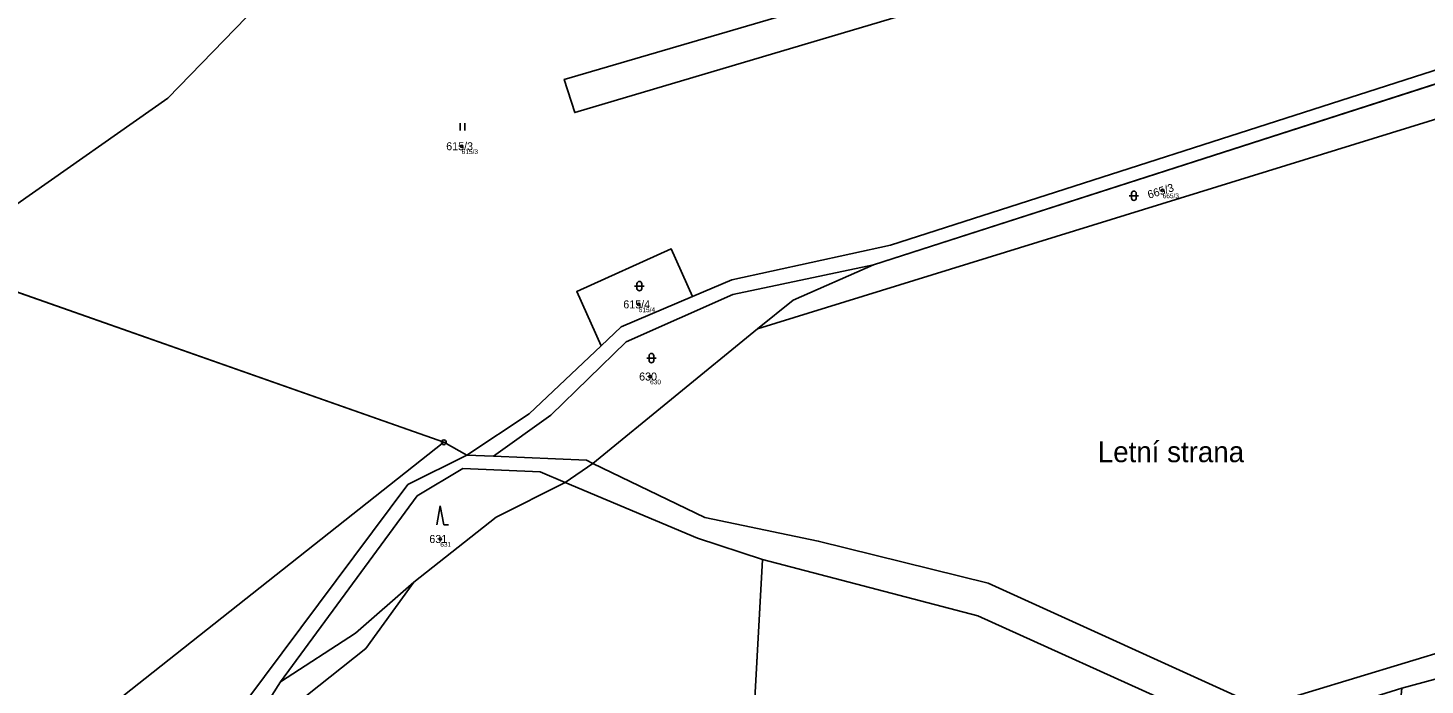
# Model space of a CAD drawing. Extents: x -554500 to -548272, y -1079733 to -1073730.
# Drawn here: x -553040.5 to -552743.7, y -1076315.1 to -1076175.5 of the extents above; entities that cross this region are included whole.
import ezdxf

# ---------------------------------------------------------------- set-up
doc = ezdxf.new("R2010")
doc.units = 0
for name, color, linetype in [('Definiční body', 7, 'Continuous'), ('Hranice parcel', 7, 'Continuous'), ('Parcelní čísla', 7, 'Continuous'), ('Polygon parcely', 7, 'Continuous'), ('Pop  PČ popisy', 7, 'Continuous'), ('Značky bodu BP', 7, 'Continuous'), ('Značky kultur', 7, 'Continuous')]:
    doc.layers.add(name, color=color, linetype=linetype)

msp = doc.modelspace()

# ---------------------------------------------------------------- linework, layer by layer
at = {"layer": 'Definiční body'}
for centre in [(-552948.37, -1076200.61994), (-552799.47, -1076210.00994), (-552910.75, -1076234.21994), (-552908.36, -1076249.54994), (-552952.93, -1076284.06994)]:
    msp.add_circle(centre, 0.25, dxfattribs=at)
at = {"layer": 'Hranice parcel'}
for p, q in [((-552734.53, -1076185.13), (-552860.92, -1076225.82)), ((-552952.16, -1076263.53), (-553057.73, -1076226.35)), ((-552920.5, -1076268.01), (-552885.51, -1076239.42)), ((-552952.16, -1076263.53), (-552947.32, -1076266.26)), ((-552947.32, -1076266.26), (-552941.6, -1076266.5)), ((-552920.5, -1076268.01), (-552926.38, -1076272.04)), ((-552884.46, -1076288.41), (-552889.52, -1076379.58))]:
    msp.add_line(p, q, dxfattribs=at)
for points in [[(-552667.84, -1076085.54), (-552749.05, -1076137.84), (-552769.43, -1076147.39), (-552924.37, -1076193.48), (-552926.61, -1076186.44), (-552774.05, -1076141.73)], [(-552899.32, -1076232.57), (-552890.99, -1076229.04), (-552857.28, -1076221.66), (-552738.28, -1076183.37), (-552724.95, -1076176.74), (-552652.03, -1076122.91), (-552644.88, -1076117.08)], [(-553057.73, -1076226.35), (-553042.86, -1076212.91), (-553010.78, -1076190.42), (-552972.64, -1076151.06), (-552946.87, -1076140.07), (-552940.56, -1076135.41)], [(-552719.9, -1076180.87), (-552732.29, -1076192.03), (-552885.51, -1076239.42)], [(-552918.75, -1076243), (-552923.94, -1076231.49), (-552903.88, -1076222.45), (-552899.32, -1076232.57)], [(-552860.92, -1076225.82), (-552890.76, -1076232.14), (-552913.42, -1076242.21), (-552929.44, -1076257.78), (-552941.6, -1076266.5)], [(-552885.51, -1076239.42), (-552877.93, -1076233.31), (-552860.92, -1076225.82)], [(-552918.75, -1076243), (-552914.51, -1076239), (-552899.32, -1076232.57)], [(-552947.32, -1076266.26), (-552934.05, -1076257.45), (-552918.75, -1076243)], [(-553117.58, -1076380.14), (-553105.15, -1076370.22), (-553064.68, -1076336.17), (-553028.49, -1076323.94), (-552952.16, -1076263.53)], [(-552994.02, -1076318.29), (-552959.81, -1076272.48), (-552947.32, -1076266.26)], [(-552941.6, -1076266.5), (-552921.86, -1076267.35), (-552920.5, -1076268.01)], [(-552748.69, -1076315.78), (-552689.19, -1076299.67), (-552661.82, -1076286.82), (-552632.13, -1076266.16)], [(-552926.38, -1076272.04), (-552931.7, -1076269.79), (-552948.12, -1076269.07), (-552957.87, -1076274.91), (-552986.87, -1076314.43)], [(-552661.17, -1076268), (-552727.41, -1076304.16), (-552778.78, -1076319.71), (-552836.56, -1076293.49), (-552872.63, -1076284.51), (-552896.74, -1076279.5), (-552920.5, -1076268.01)], [(-552958.55, -1076293.26), (-552941.07, -1076279.41), (-552926.38, -1076272.04)], [(-552884.46, -1076288.41), (-552898.29, -1076283.92), (-552926.38, -1076272.04)], [(-552788.44, -1076328.24), (-552794.89, -1076320.23), (-552838.71, -1076300.41), (-552884.46, -1076288.41)], [(-553043.63, -1076471.01), (-553055.75, -1076459.79), (-553012.36, -1076360.97), (-552987.92, -1076328.02), (-552983.89, -1076319.35), (-552968.71, -1076307.31), (-552958.55, -1076293.26)], [(-552986.87, -1076314.43), (-552970.95, -1076304.09), (-552958.55, -1076293.26)], [(-552986.87, -1076314.43), (-553030.09, -1076382.57), (-553049.54, -1076434.36), (-553073.42, -1076473.87), (-553088.22, -1076489.11), (-553106.24, -1076483.1), (-553164.4, -1076407.27), (-553168.91, -1076407.03)]]:
    msp.add_lwpolyline(points, dxfattribs=at)
at = {"layer": 'Polygon parcely'}
for points in [[(-552440.38, -1076010.58), (-552463.07, -1076021.08), (-552491.18, -1076033.46), (-552524.19, -1076046.12), (-552608.99, -1076102.89), (-552681.98, -1076156.35), (-552719.9, -1076180.87), (-552732.29, -1076192.03), (-552885.51, -1076239.42), (-552920.5, -1076268.01), (-552896.74, -1076279.5), (-552872.63, -1076284.51), (-552836.56, -1076293.49), (-552778.78, -1076319.71), (-552727.41, -1076304.16), (-552661.17, -1076268), (-552652.28, -1076251.74), (-552600.15, -1076234.56), (-552558.11, -1076199.44), (-552532.71, -1076183.86), (-552533.07, -1076183.41), (-552475.95, -1076098.51), (-552430.36, -1076052.94)], [(-552755.26, -1076133.09), (-552774.05, -1076141.73), (-552926.61, -1076186.44), (-552924.37, -1076193.48), (-552769.43, -1076147.39), (-552749.05, -1076137.84), (-552667.84, -1076085.54), (-552672.38, -1076079.28), (-552675.41, -1076081.49), (-552696.65, -1076096.97), (-552722.39, -1076113.31)], [(-553117.7, -1076189.63), (-553128.74, -1076194.83), (-553118.72, -1076200.32), (-553115.55, -1076202.05), (-553101.8, -1076190.57), (-553101.44, -1076219.6), (-553093.66, -1076247.48), (-553084.5, -1076244.94), (-553057.73, -1076226.35), (-553042.86, -1076212.91), (-553010.78, -1076190.42), (-552972.64, -1076151.06), (-552946.87, -1076140.07), (-552940.56, -1076135.41), (-552999.87, -1076099.51), (-553010.93, -1076086.68), (-553013.09, -1076094.16), (-553031.66, -1076096.55), (-553044.42, -1076096.49), (-553081.05, -1076121.85), (-553088.83, -1076138.77), (-553092.46, -1076138.34)], [(-552734.53, -1076185.13), (-552860.92, -1076225.82), (-552877.93, -1076233.31), (-552885.51, -1076239.42), (-552732.29, -1076192.03), (-552719.9, -1076180.87)], [(-552918.75, -1076243), (-552914.51, -1076239), (-552899.32, -1076232.57), (-552903.88, -1076222.45), (-552923.94, -1076231.49)], [(-553117.58, -1076380.14), (-553105.15, -1076370.22), (-553064.68, -1076336.17), (-553028.49, -1076323.94), (-552952.16, -1076263.53), (-553057.73, -1076226.35), (-553084.5, -1076244.94), (-553084.14, -1076254.73), (-553099.33, -1076258.63), (-553098.64, -1076266.72), (-553107.95, -1076268.64), (-553109.96, -1076254.15), (-553135.65, -1076259.55), (-553158.4, -1076266.5), (-553183.19, -1076281.47), (-553190.63, -1076278.23), (-553155.32, -1076396.28)], [(-552913.42, -1076242.21), (-552929.44, -1076257.78), (-552941.6, -1076266.5), (-552921.86, -1076267.35), (-552920.5, -1076268.01), (-552885.51, -1076239.42), (-552877.93, -1076233.31), (-552860.92, -1076225.82), (-552890.76, -1076232.14)], [(-552872.63, -1076284.51), (-552896.74, -1076279.5), (-552920.5, -1076268.01), (-552926.38, -1076272.04), (-552898.29, -1076283.92), (-552884.46, -1076288.41), (-552838.71, -1076300.41), (-552794.89, -1076320.23), (-552788.44, -1076328.24), (-552781.28, -1076325.99), (-552748.69, -1076315.78), (-552689.19, -1076299.67), (-552661.82, -1076286.82), (-552632.13, -1076266.16), (-552625.58, -1076258.17), (-552632.46, -1076252.32), (-552661.17, -1076268), (-552727.41, -1076304.16), (-552778.78, -1076319.71), (-552836.56, -1076293.49)], [(-552959.81, -1076272.48), (-552947.32, -1076266.26), (-552952.16, -1076263.53), (-553028.49, -1076323.94), (-553064.68, -1076336.17), (-553105.15, -1076370.22), (-553117.58, -1076380.14), (-553101.16, -1076373.09), (-553056.72, -1076351.99), (-553044.7, -1076348.56), (-553004.57, -1076324.59), (-552994.02, -1076318.29)], [(-552749.34, -1076323.29), (-552672.15, -1076301.3), (-552646.77, -1076289.67), (-552629.27, -1076293.43), (-552623.01, -1076268.54), (-552622.56, -1076266.7), (-552632.13, -1076266.16), (-552661.82, -1076286.82), (-552689.19, -1076299.67), (-552748.69, -1076315.78), (-552748.83, -1076317.24)], [(-552958.55, -1076293.26), (-552941.07, -1076279.41), (-552926.38, -1076272.04), (-552931.7, -1076269.79), (-552948.12, -1076269.07), (-552957.87, -1076274.91), (-552986.87, -1076314.43), (-552970.95, -1076304.09)], [(-553030.23, -1076462.04), (-552977.34, -1076437.01), (-552899.02, -1076384.51), (-552889.52, -1076379.58), (-552884.46, -1076288.41), (-552898.29, -1076283.92), (-552926.38, -1076272.04), (-552941.07, -1076279.41), (-552958.55, -1076293.26), (-552968.71, -1076307.31), (-552983.89, -1076319.35), (-552987.92, -1076328.02), (-553012.36, -1076360.97), (-553055.75, -1076459.79), (-553043.63, -1076471.01)], [(-552889.52, -1076379.58), (-552877.79, -1076374.23), (-552840.36, -1076346.42), (-552788.44, -1076328.24), (-552794.89, -1076320.23), (-552838.71, -1076300.41), (-552884.46, -1076288.41)], [(-553106.24, -1076483.1), (-553164.4, -1076407.27), (-553168.91, -1076407.03), (-553109.57, -1076494.36), (-553103.4, -1076503.45), (-553043.63, -1076471.01), (-553055.75, -1076459.79), (-553012.36, -1076360.97), (-552987.92, -1076328.02), (-552983.89, -1076319.35), (-552968.71, -1076307.31), (-552958.55, -1076293.26), (-552970.95, -1076304.09), (-552986.87, -1076314.43), (-553030.09, -1076382.57), (-553049.54, -1076434.36), (-553073.42, -1076473.87), (-553088.22, -1076489.11)]]:
    msp.add_lwpolyline(points, close=True, dxfattribs=at)
for points in [[(-552523.8, -1076040.38), (-552603, -1076086.54), (-552614.84, -1076093.69), (-552644.88, -1076117.08), (-552652.03, -1076122.91), (-552724.95, -1076176.74), (-552738.28, -1076183.37), (-552857.28, -1076221.66), (-552890.99, -1076229.04), (-552899.32, -1076232.57), (-552914.51, -1076239), (-552918.75, -1076243), (-552934.05, -1076257.45), (-552947.32, -1076266.26), (-552941.6, -1076266.5), (-552929.44, -1076257.78), (-552913.42, -1076242.21), (-552890.76, -1076232.14), (-552860.92, -1076225.82), (-552734.53, -1076185.13), (-552720.77, -1076178.05), (-552652.41, -1076126.93), (-552611.08, -1076095.31), (-552524.54, -1076044.1)], [(-553057.73, -1076226.35), (-552952.16, -1076263.53), (-552947.32, -1076266.26), (-552934.05, -1076257.45), (-552918.75, -1076243), (-552923.94, -1076231.49), (-552903.88, -1076222.45), (-552899.32, -1076232.57), (-552890.99, -1076229.04), (-552857.28, -1076221.66), (-552738.28, -1076183.37), (-552724.95, -1076176.74), (-552652.03, -1076122.91)], [(-552769.43, -1076147.39), (-552924.37, -1076193.48), (-552926.61, -1076186.44), (-552774.05, -1076141.73)], [(-552972.64, -1076151.06), (-553010.78, -1076190.42), (-553042.86, -1076212.91)], [(-553049.54, -1076434.36), (-553030.09, -1076382.57), (-552986.87, -1076314.43), (-552957.87, -1076274.91), (-552948.12, -1076269.07), (-552931.7, -1076269.79), (-552926.38, -1076272.04), (-552920.5, -1076268.01), (-552921.86, -1076267.35), (-552941.6, -1076266.5), (-552947.32, -1076266.26), (-552959.81, -1076272.48), (-552994.02, -1076318.29), (-553013.18, -1076349.7), (-553032.49, -1076380.36), (-553053.96, -1076433.97)]]:
    msp.add_lwpolyline(points, dxfattribs=at)
at = {"layer": 'Značky bodu BP'}
for radius in [0.5, 0.0303]:
    msp.add_circle((-552952.16, -1076263.52988), radius, dxfattribs=at)
at = {"layer": 'Značky kultur'}
for p, q in [((-552948.691, -1076197.25), (-552948.691, -1076195.75)), ((-552947.69, -1076197.25), (-552947.69, -1076195.75)), ((-552806.091, -1076210.631), (-552806.091, -1076211.632)), ((-552805.089, -1076211.632), (-552805.089, -1076210.631)), ((-552806.591, -1076211.131), (-552804.589, -1076211.131)), ((-552911.641, -1076230.341), (-552909.639, -1076230.341)), ((-552911.141, -1076229.841), (-552911.141, -1076230.842)), ((-552910.139, -1076230.842), (-552910.139, -1076229.841)), ((-552909.081, -1076245.631), (-552907.079, -1076245.631)), ((-552908.581, -1076245.131), (-552908.581, -1076246.132)), ((-552907.579, -1076246.132), (-552907.579, -1076245.131)), ((-552952.94, -1076277.05), (-552953.69, -1076281.05)), ((-552952.19, -1076281.05), (-552952.94, -1076277.05)), ((-552952.19, -1076281.05), (-552951.194, -1076281.05))]:
    msp.add_line(p, q, dxfattribs=at)
for centre, start, end in [((-552805.59, -1076210.6309), 0, 180), ((-552805.59, -1076211.6309), 180, 359.9878861), ((-552910.64, -1076229.8409), 0, 180), ((-552910.64, -1076230.8409), 180, 359.9878861), ((-552908.08, -1076245.1309), 0, 180), ((-552908.08, -1076246.1309), 180, 359.9878861)]:
    msp.add_arc(centre, 0.5, start, end, dxfattribs=at)

# ---------------------------------------------------------------- texts
at = {"layer": 'Definiční body'}
for s, p in [('615/3', (-552948.37, -1076202.276)), ('665/3', (-552799.47, -1076211.666)), ('615/4', (-552910.75, -1076235.876)), ('630', (-552908.36, -1076251.206)), ('631', (-552952.93, -1076285.726))]:
    msp.add_text(s, height=0.999996, dxfattribs=at).set_placement(p)
at = {"layer": 'Parcelní čísla'}
for s, p in [('615/3', (-552951.668, -1076201.47)), ('615/4', (-552914.048, -1076235.07)), ('630', (-552910.685, -1076250.4)), ('631', (-552955.255, -1076284.92))]:
    msp.add_text(s, height=1.699998, dxfattribs=at).set_placement(p)
msp.add_text('665/3', height=1.699998, rotation=17, dxfattribs=at).set_placement((-552802.375, -1076211.787))
at = {"layer": 'Pop  PČ popisy'}
msp.add_text('Letní strana', height=4.399998, dxfattribs=at).set_placement((-552813.244, -1076267.75))

doc.saveas('drawing.dxf')
